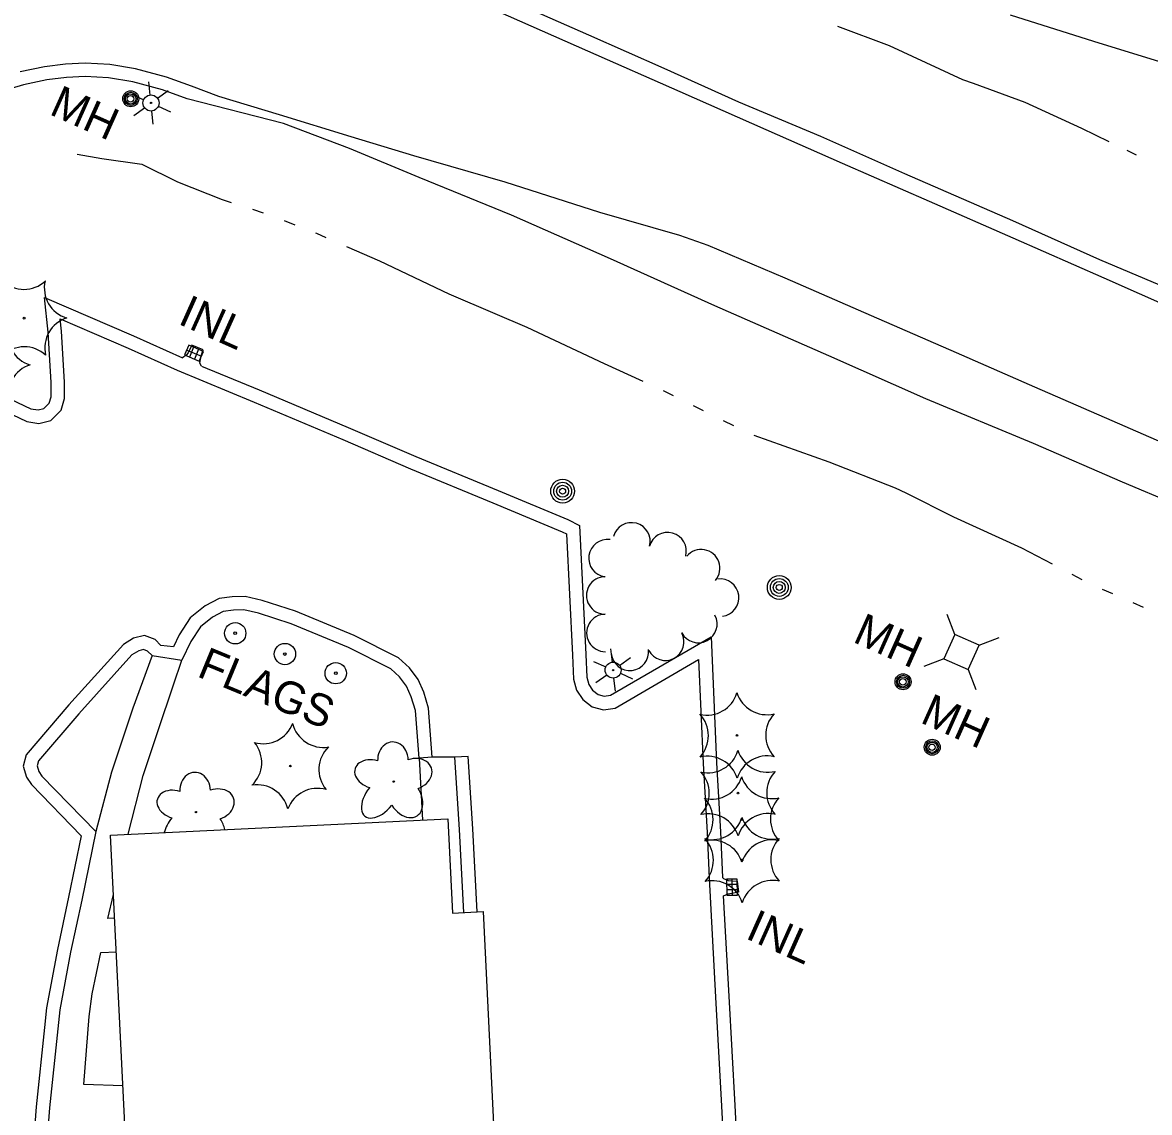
# Model space of a CAD drawing. Extents: x 589250 to 1188077, y 162953 to 363065.
# Drawn here: x 594846.6 to 595057.7, y 184873.6 to 185077.7 of the extents above; entities that cross this region are included whole.
import ezdxf

# ---------------------------------------------------------------- set-up
doc = ezdxf.new("R2010")
doc.units = 0
for name, color, linetype in [('E_BLD', 7, 'Continuous'), ('E_DRN', 7, 'Continuous'), ('E_DRN_Text', 7, 'Continuous'), ('E_DWY', 7, 'Continuous'), ('E_LAND_TreeLine_P', 7, 'Continuous'), ('E_LAND_Vegetation', 7, 'Continuous'), ('E_LTG', 7, 'Continuous'), ('E_MISCPROP', 7, 'Continuous'), ('E_MISCPROP_Text', 7, 'Continuous'), ('E_PATH_Sidewalk', 7, 'Continuous'), ('E_RDWY', 7, 'Continuous'), ('E_RDWY_C_and_G', 7, 'Continuous'), ('E_RDWY_Gravel', 7, 'Continuous'), ('E_UTL_AG_Bold', 7, 'Continuous'), ('E_UTL_MH', 7, 'Continuous'), ('E_UTL_MH_Text', 7, 'Continuous'), ('E_WTR_FlowLine', 7, 'Continuous')]:
    doc.layers.add(name, color=color, linetype=linetype)

msp = doc.modelspace()

# ---------------------------------------------------------------- linework, layer by layer
at = {"layer": 'E_BLD'}
for p, q in [((594863.13, 184925.55), (594926.27, 184928.62)), ((594926.27, 184928.62), (594927.13, 184910.95)), ((594868.32, 184818.92), (594863.13, 184925.55)), ((594927.13, 184910.95), (594932.91, 184911.23)), ((594932.91, 184911.23), (594935.97, 184848.4))]:
    msp.add_line(p, q, dxfattribs=at)
at = {"layer": 'E_DRN'}
for p, q in [((594877.76, 185017.31), (594876.98, 185015.47)), ((594880.52, 185016.14), (594877.76, 185017.31)), ((594876.98, 185015.47), (594879.74, 185014.3)), ((594877.37, 185016.39), (594880.13, 185015.22)), ((594878.68, 185016.92), (594877.9, 185015.08)), ((594879.6, 185016.53), (594878.82, 185014.69)), ((594879.74, 185014.3), (594880.52, 185016.14)), ((594980.5, 184917.34), (594978.5, 184917.29)), ((594978.5, 184917.29), (594978.57, 184914.29)), ((594980.52, 184916.34), (594978.52, 184916.29)), ((594979.5, 184917.32), (594979.57, 184914.32)), ((594980.57, 184914.34), (594980.5, 184917.34)), ((594980.55, 184915.34), (594978.55, 184915.29)), ((594978.57, 184914.29), (594980.57, 184914.34))]:
    msp.add_line(p, q, dxfattribs=at)
at = {"layer": 'E_DWY'}
for p, q in [((594850.77, 185026.24), (594867.42, 185019.05)), ((594851.42, 185019.76), (594850.77, 185026.24)), ((594853.68, 185022.26), (594866.41, 185016.76)), ((594853.91, 185019.95), (594853.68, 185022.26)), ((594851.96, 185010.29), (594851.42, 185019.76)), ((594854.46, 185010.36), (594853.91, 185019.95)), ((594867.42, 185019.05), (594876.61, 185014.91)), ((594878.32, 185017.29), (594877.66, 185015.89)), ((594880.49, 185016.44), (594878.32, 185017.29)), ((594866.41, 185016.76), (594875.58, 185012.63)), ((594877.27, 185015.41), (594876.61, 185014.91)), ((594877.66, 185015.89), (594877.27, 185015.41)), ((594879.84, 185013.96), (594880.08, 185015.33)), ((594880.08, 185015.33), (594880.49, 185016.44)), ((594880.13, 185013.4), (594879.84, 185013.96)), ((594880.13, 185013.4), (594890.96, 185008.92)), ((594875.58, 185012.63), (594890, 185006.61)), ((594851.96, 185007.64), (594851.96, 185010.29)), ((594854.47, 185007.32), (594854.46, 185010.36)), ((594890.96, 185008.92), (594907.59, 185001.91)), ((594843.06, 185007.84), (594848.18, 185005.41)), ((594851.64, 185006.42), (594851.96, 185007.64)), ((594853.88, 185005.11), (594854.47, 185007.32)), ((594890, 185006.61), (594906.61, 184999.61)), ((594842.02, 185005.56), (594847.42, 185003.01)), ((594848.18, 185005.41), (594849.58, 185005.17)), ((594849.58, 185005.17), (594850.64, 185005.44)), ((594850.64, 185005.44), (594851.64, 185006.42)), ((594851.91, 185003.19), (594853.88, 185005.11)), ((594847.42, 185003.01), (594849.69, 185002.62)), ((594849.69, 185002.62), (594851.91, 185003.19)), ((594907.59, 185001.91), (594920.27, 184996.47)), ((594906.61, 184999.61), (594919.3, 184994.16)), ((594920.27, 184996.47), (594935.69, 184990.1)), ((594919.3, 184994.16), (594934.73, 184987.79)), ((594935.69, 184990.1), (594948.74, 184984.63)), ((594934.73, 184987.79), (594947.71, 184982.35)), ((594948.74, 184984.63), (594950.96, 184983.54)), ((594950.96, 184983.54), (594952.13, 184959.36)), ((594947.71, 184982.35), (594948.54, 184981.95)), ((594948.54, 184981.95), (594949.63, 184959.24)), ((594880.84, 184968.49), (594878.05, 184966.24)), ((594883.47, 184969.85), (594880.84, 184968.49)), ((594885.91, 184970.15), (594883.47, 184969.85)), ((594888.32, 184970.25), (594885.91, 184970.15)), ((594891.51, 184969.51), (594888.32, 184970.25)), ((594897.78, 184967.5), (594891.51, 184969.51)), ((594882.21, 184966.39), (594879.93, 184964.54)), ((594884.22, 184967.43), (594882.21, 184966.39)), ((594886.12, 184967.66), (594884.22, 184967.43)), ((594888.09, 184967.74), (594886.12, 184967.66)), ((594890.85, 184967.1), (594888.09, 184967.74)), ((594896.92, 184965.15), (594890.85, 184967.1)), ((594908.74, 184962.94), (594897.78, 184967.5)), ((594878.05, 184966.24), (594875.96, 184963.05)), ((594879.93, 184964.54), (594878.14, 184961.82)), ((594907.7, 184960.67), (594896.92, 184965.15)), ((594867.39, 184962.41), (594865.51, 184961.26)), ((594869.49, 184962.96), (594867.39, 184962.41)), ((594871.44, 184962.16), (594869.49, 184962.96)), ((594872.55, 184961.08), (594871.44, 184962.16)), ((594875.96, 184963.05), (594874.88, 184960.8)), ((594917.04, 184958.77), (594908.74, 184962.94)), ((594956.77, 184951.76), (594975.58, 184962.67)), ((594975.58, 184962.67), (594976.6, 184939.12)), ((594865.51, 184961.26), (594855.28, 184949.94)), ((594868.38, 184960.09), (594867.12, 184959.32)), ((594869.31, 184960.33), (594868.38, 184960.09)), ((594870.04, 184960.03), (594869.31, 184960.33)), ((594870.88, 184959.21), (594870.04, 184960.03)), ((594874.88, 184960.8), (594872.55, 184961.08)), ((594878.14, 184961.82), (594876.47, 184958.35)), ((594915.61, 184956.69), (594907.7, 184960.67)), ((594867.12, 184959.32), (594857.16, 184948.29)), ((594870.88, 184959.21), (594876.47, 184958.35)), ((594919.08, 184956.91), (594917.04, 184958.77)), ((594949.63, 184959.24), (594949.85, 184954.76)), ((594952.13, 184959.36), (594952.34, 184955.13)), ((594957.6, 184949.36), (594973.26, 184958.44)), ((594973.26, 184958.44), (594974.11, 184938.99)), ((594917.22, 184955.23), (594915.61, 184956.69)), ((594920.7, 184954.71), (594919.08, 184956.91)), ((594918.54, 184953.43), (594917.22, 184955.23)), ((594921.79, 184952.35), (594920.7, 184954.71)), ((594949.85, 184954.76), (594950.38, 184952.7)), ((594952.34, 184955.13), (594952.69, 184953.74)), ((594952.69, 184953.74), (594953.41, 184952.68)), ((594919.44, 184951.47), (594918.54, 184953.43)), ((594922.68, 184949.34), (594921.79, 184952.35)), ((594950.38, 184952.7), (594951.56, 184950.95)), ((594953.41, 184952.68), (594954.43, 184951.89)), ((594954.43, 184951.89), (594955.58, 184951.59)), ((594955.58, 184951.59), (594956.77, 184951.76)), ((594855.28, 184949.94), (594847.31, 184940.62)), ((594920.2, 184948.88), (594919.44, 184951.47)), ((594951.56, 184950.95), (594953.31, 184949.6)), ((594953.31, 184949.6), (594955.43, 184949.05)), ((594857.16, 184948.29), (594849.59, 184939.44)), ((594920.89, 184939.94), (594920.2, 184948.88)), ((594923.38, 184940.13), (594922.68, 184949.34)), ((594955.43, 184949.05), (594957.6, 184949.36)), ((594847.31, 184940.62), (594846.77, 184938.49)), ((594849.59, 184939.44), (594849.37, 184938.56)), ((594923.38, 184940.13), (594920.89, 184939.94)), ((594927.58, 184940.13), (594923.38, 184940.13)), ((594930.08, 184940.29), (594927.58, 184940.13)), ((594928.48, 184926.59), (594927.58, 184940.13)), ((594930.98, 184926.73), (594930.08, 184940.29)), ((594974.11, 184938.99), (594974.84, 184926.05)), ((594976.6, 184939.12), (594977.34, 184926.17)), ((594846.77, 184938.49), (594847.4, 184936.43)), ((594849.37, 184938.56), (594849.69, 184937.5)), ((594849.69, 184937.5), (594850.27, 184936.6)), ((594847.4, 184936.43), (594848.31, 184935.03)), ((594848.31, 184935.03), (594857.63, 184925.45)), ((594850.27, 184936.6), (594860.35, 184926.24)), ((594929.27, 184911.06), (594928.48, 184926.59)), ((594931.77, 184911.18), (594930.98, 184926.73)), ((594857.63, 184925.45), (594855.26, 184913.92)), ((594860.35, 184926.24), (594857.71, 184913.41)), ((594974.84, 184926.05), (594975.21, 184917.53)), ((594977.34, 184926.17), (594977.71, 184917.64)), ((594975.21, 184917.53), (594976.41, 184895.24)), ((594977.71, 184917.64), (594977.91, 184917.44)), ((594977.91, 184917.44), (594978.8, 184917.08)), ((594978.8, 184917.08), (594980.5, 184916.93)), ((594980.5, 184916.93), (594980.7, 184914.89)), ((594855.26, 184913.92), (594853.15, 184904.14)), ((594978.74, 184914.53), (594977.83, 184914.14)), ((594977.83, 184914.19), (594978.9, 184895.38)), ((594979.45, 184914.65), (594978.74, 184914.53)), ((594980.7, 184914.89), (594979.45, 184914.65)), ((594857.71, 184913.41), (594855.6, 184903.65)), ((594853.15, 184904.14), (594851.13, 184893.19)), ((594855.6, 184903.65), (594853.61, 184892.82)), ((594976.41, 184895.24), (594977.55, 184874.8)), ((594978.9, 184895.38), (594980.04, 184874.94)), ((594851.13, 184893.19), (594850.73, 184889.56)), ((594853.61, 184892.82), (594853.21, 184889.29)), ((594850.73, 184889.56), (594849.17, 184874.69)), ((594853.21, 184889.29), (594851.66, 184874.47)), ((594849.17, 184874.69), (594848.37, 184863.65)), ((594851.66, 184874.47), (594850.87, 184863.56)), ((594977.55, 184874.8), (594977.92, 184867.99)), ((594980.04, 184874.94), (594980.55, 184865.6))]:
    msp.add_line(p, q, dxfattribs=at)
at = {"layer": 'E_LAND_TreeLine_P'}
for centre, start, end in [((594960.68, 184980.56), 344.8889, 164.8889), ((594967.45, 184978.73), 344.8889, 164.8889), ((594956.19, 184977.41), 82.1144, 262.1144), ((594973.74, 184975.53), 319.7836, 139.7836), ((594955.76, 184970.43), 90.2162, 270.2162), ((594977.28, 184970.02), 277.3753, 97.3753), ((594955.79, 184963.42), 90.2162, 270.2162), ((594973.21, 184965.08), 208.0364, 28.0364), ((594967.02, 184961.78), 208.0364, 28.0364), ((594960.39, 184959.9), 186.6125, 6.6125)]:
    msp.add_arc(centre, 3.51, start, end, dxfattribs=at)
at = {"layer": 'E_LAND_Vegetation'}
for centre, radius in [((594846.92, 185022.37), 0.167), ((594980.45, 184944.23), 0.167), ((594896.79, 184938.5), 0.167), ((594916.15, 184935.58), 0.128), ((594980.63, 184933.44), 0.167), ((594879.11, 184929.88), 0.128), ((594981.34, 184928.5), 0.167), ((594981.4, 184920.92), 0.167)]:
    msp.add_circle(centre, radius, dxfattribs=at)
for centre, radius, start, end in [((594846.88, 185033.65), 5.9, 227.3277, 313.0926), ((594856.6, 185028.03), 5.9, 167.3231, 253.088), ((594856.7, 185016.77), 5.9, 107.3277, 193.0926), ((594849.73, 185019.26), 5.9, 167.3231, 253.088), ((594846.96, 185011.1), 5.9, 47.3277, 133.0926), ((594849.83, 185008), 5.9, 107.3277, 193.0926), ((594974.79, 184953.91), 5.9, 257.3365, 343.1015), ((594986.05, 184954.01), 5.9, 197.3412, 283.1061), ((594969.18, 184944.18), 5.9, 317.3412, 43.1061), ((594991.73, 184944.27), 5.9, 137.3412, 223.1061), ((594891.73, 184948.58), 5.9, 253.7755, 339.5404), ((594902.94, 184947.88), 5.9, 193.7708, 279.5358), ((594885.53, 184939.16), 5.9, 313.7755, 39.5404), ((594908.04, 184937.84), 5.9, 133.7755, 219.5404), ((594974.97, 184943.12), 5.9, 257.3365, 343.1015), ((594986.23, 184943.23), 5.9, 197.3412, 283.1061), ((594974.86, 184934.44), 5.9, 17.3412, 103.1061), ((594986.13, 184934.48), 5.91, 77.381, 163.0571), ((594969.36, 184933.4), 5.9, 317.3412, 43.1061), ((594991.91, 184933.48), 5.9, 137.3412, 223.1061), ((594890.58, 184929.07), 5.91, 13.8153, 99.4914), ((594975.68, 184938.19), 5.9, 257.3365, 343.1015), ((594986.94, 184938.29), 5.9, 197.3412, 283.1061), ((594901.85, 184928.42), 5.9, 73.7755, 159.5404), ((594970.07, 184928.46), 5.9, 317.3412, 43.1061), ((594992.62, 184928.54), 5.9, 137.3412, 223.1061), ((594975.03, 184923.65), 5.9, 17.3412, 103.1061), ((594975.74, 184930.6), 5.9, 257.3365, 343.1015), ((594986.31, 184923.69), 5.91, 77.381, 163.0571), ((594987, 184930.7), 5.9, 197.3412, 283.1061), ((594975.75, 184918.71), 5.9, 17.3412, 103.1061), ((594970.13, 184920.87), 5.9, 317.3412, 43.1061), ((594987.02, 184918.75), 5.91, 77.381, 163.0571), ((594992.68, 184920.96), 5.9, 137.3412, 223.1061), ((594975.8, 184911.13), 5.9, 17.3412, 103.1061), ((594987.08, 184911.17), 5.91, 77.381, 163.0571)]:
    msp.add_arc(centre, radius, start, end, dxfattribs=at)
for centre, major_axis, ratio, start_param, end_param in [((594916.01, 184939.56), (0.13, -3.45), 0.832022, 1.570796, 4.712389), ((594912.38, 184936.96), (3.47, -1.05), 0.716896, 1.570796, 4.712389), ((594919.79, 184936.99), (-3.42, -1.17), 0.782863, 1.570796, 4.712389), ((594878.97, 184933.86), (0.13, -3.45), 0.832022, 1.570796, 4.712389), ((594875.35, 184931.27), (3.47, -1.05), 0.716896, 1.570796, 4.712389), ((594882.75, 184931.29), (-3.42, -1.17), 0.782863, 1.570796, 4.712389), ((594913.72, 184932.81), (2.98, 3.7), 0.560249, 1.570796, 4.712389), ((594918.24, 184932.73), (-2.28, 3.56), 0.691916, 1.570796, 4.712389), ((594876.68, 184927.12), (2.98, 3.7), 0.560249, 1.570796, 2.263938), ((594881.21, 184927.04), (-2.28, 3.56), 0.691916, 4.17935, 4.712389)]:
    msp.add_ellipse(centre, major_axis=major_axis, ratio=ratio, start_param=start_param, end_param=end_param, dxfattribs=at)
at = {"layer": 'E_LTG'}
for p, q in [((594870.54, 185064.14), (594870.28, 185066.63)), ((594867.04, 185064.28), (594869.32, 185063.26)), ((594871.91, 185063.53), (594873.93, 185064.99)), ((594867.45, 185060.3), (594869.48, 185061.77)), ((594872.06, 185062.03), (594874.34, 185061.01)), ((594871.1, 185058.67), (594870.85, 185061.15)), ((594957.1, 184957.96), (594956.84, 184960.45)), ((594953.6, 184958.1), (594955.88, 184957.08)), ((594958.46, 184957.35), (594960.49, 184958.81)), ((594958.62, 184955.86), (594960.9, 184954.83)), ((594954.01, 184954.12), (594956.04, 184955.59)), ((594957.66, 184952.49), (594957.4, 184954.98))]:
    msp.add_line(p, q, dxfattribs=at)
for centre, radius in [((594870.69, 185062.65), 1.5), ((594870.69, 185062.65), 0.125), ((594957.25, 184956.47), 1.5), ((594957.25, 184956.47), 0.125)]:
    msp.add_circle(centre, radius, dxfattribs=at)
at = {"layer": 'E_MISCPROP'}
for centre, radius in [((594947.79, 184989.96), 2.23), ((594947.79, 184989.96), 1.67), ((594947.79, 184989.96), 1.12), ((594947.79, 184989.96), 0.558), ((594988.37, 184971.94), 2.23), ((594988.37, 184971.94), 1.67), ((594988.37, 184971.94), 1.12), ((594988.37, 184971.94), 0.558), ((594886.46, 184963.36), 2), ((594886.46, 184963.36), 0.25), ((594895.77, 184959.47), 2), ((594895.77, 184959.47), 0.25), ((594905.29, 184955.88), 2), ((594905.29, 184955.88), 0.25)]:
    msp.add_circle(centre, radius, dxfattribs=at)
at = {"layer": 'E_PATH_Sidewalk'}
for p, q in [((594870.88, 184959.21), (594867.29, 184949.31)), ((594874.92, 184953.7), (594876.47, 184958.35)), ((594872.02, 184945.17), (594874.92, 184953.7)), ((594867.29, 184949.31), (594863.27, 184937.37)), ((594869.23, 184936.7), (594872.02, 184945.17)), ((594920.89, 184939.94), (594921.53, 184928.39)), ((594863.27, 184937.37), (594860.35, 184926.24)), ((594866.41, 184925.71), (594869.23, 184936.7)), ((594862.62, 184909.96), (594863.67, 184914.44)), ((594863.89, 184909.99), (594862.62, 184909.96)), ((594859.68, 184895.84), (594861.31, 184903.58)), ((594861.31, 184903.58), (594864.2, 184903.73)), ((594859.11, 184891.6), (594859.68, 184895.84)), ((594858.08, 184878.87), (594859.11, 184891.6)), ((594865.42, 184878.6), (594858.08, 184878.87))]:
    msp.add_line(p, q, dxfattribs=at)
at = {"layer": 'E_RDWY'}
for p, q in [((594952.53, 185072.36), (594931.31, 185081.72)), ((595031.64, 185079.16), (595047.2, 185074.24)), ((595047.2, 185074.24), (595062, 185069.68)), ((594969.81, 185064.77), (594952.53, 185072.36)), ((594883.38, 185063.87), (594878.29, 185065.81)), ((594894.77, 185060.43), (594883.38, 185063.87)), ((594985.89, 185057.65), (594969.81, 185064.77)), ((594908.19, 185056.29), (594894.77, 185060.43)), ((595000.22, 185051.32), (594985.89, 185057.65)), ((594919.92, 185052.73), (594908.19, 185056.29)), ((594937.03, 185047.81), (594919.92, 185052.73)), ((595016.49, 185044.18), (595000.22, 185051.32)), ((594954.73, 185042.17), (594937.03, 185047.81)), ((595032.18, 185037.35), (595016.49, 185044.18)), ((594969.71, 185037.84), (594954.73, 185042.17)), ((594975.03, 185035.94), (594969.71, 185037.84)), ((595049.2, 185029.86), (595032.18, 185037.35)), ((594989.44, 185029.87), (594975.03, 185035.94)), ((595005.62, 185022.78), (594989.44, 185029.87)), ((595066.4, 185022.21), (595049.2, 185029.86)), ((595021.57, 185015.87), (595005.62, 185022.78)), ((595036.24, 185009.41), (595021.57, 185015.87)), ((595050.7, 185003.11), (595036.24, 185009.41)), ((595067.8, 184995.72), (595050.7, 185003.11))]:
    msp.add_line(p, q, dxfattribs=at)
at = {"layer": 'E_RDWY_C_and_G'}
for p, q in [((594854.67, 185069.92), (594850.77, 185069.44)), ((594858.38, 185070.11), (594854.67, 185069.92)), ((594862.98, 185069.84), (594858.38, 185070.11)), ((594867.78, 185069.05), (594862.98, 185069.84)), ((594850.77, 185069.44), (594846.17, 185068.46)), ((594873.6, 185067.51), (594867.78, 185069.05)), ((594846.78, 185066.03), (594842.15, 185064.67)), ((594851.18, 185066.97), (594846.78, 185066.03)), ((594854.89, 185067.43), (594851.18, 185066.97)), ((594858.36, 185067.61), (594854.89, 185067.43)), ((594862.7, 185067.35), (594858.36, 185067.61)), ((594867.26, 185066.6), (594862.7, 185067.35)), ((594872.86, 185065.12), (594867.26, 185066.6)), ((594878.29, 185065.81), (594873.6, 185067.51)), ((594877.44, 185063.46), (594872.86, 185065.12))]:
    msp.add_line(p, q, dxfattribs=at)
at = {"layer": 'E_RDWY_Gravel'}
for p, q in [((594952.68, 185075.32), (594935.11, 185083.12)), ((594966.82, 185069.09), (594952.68, 185075.32)), ((594980.77, 185062.83), (594966.82, 185069.09)), ((594895.48, 185058.78), (594877.44, 185063.46)), ((594996.16, 185056.38), (594980.77, 185062.83)), ((594907.85, 185054.11), (594895.48, 185058.78)), ((595011.9, 185049.39), (594996.16, 185056.38)), ((594920.92, 185048.72), (594907.85, 185054.11)), ((594938.19, 185041.65), (594920.92, 185048.72)), ((595032.11, 185040.59), (595011.9, 185049.39)), ((594956.73, 185033.45), (594938.19, 185041.65)), ((595048.4, 185033.3), (595032.11, 185040.59)), ((594976.31, 185024.69), (594956.73, 185033.45)), ((595069.25, 185024.45), (595048.4, 185033.3)), ((594997.64, 185015.28), (594976.31, 185024.69)), ((595015.83, 185007.26), (594997.64, 185015.28)), ((595035.98, 184998.92), (595015.83, 185007.26)), ((595052.68, 184991.66), (595035.98, 184998.92)), ((595075.29, 184982.01), (595052.68, 184991.66))]:
    msp.add_line(p, q, dxfattribs=at)
at = {"layer": 'E_UTL_AG_Bold'}
for p, q in [((595021.24, 184963.15), (595019.82, 184966.89)), ((595021.24, 184963.15), (595019.2, 184958.59)), ((595025.81, 184961.11), (595021.24, 184963.15)), ((595025.81, 184961.11), (595029.55, 184962.54)), ((595023.77, 184956.55), (595025.81, 184961.11)), ((595019.2, 184958.59), (595015.47, 184957.16)), ((595019.2, 184958.59), (595023.77, 184956.55)), ((595023.77, 184956.55), (595025.2, 184952.81))]:
    msp.add_line(p, q, dxfattribs=at)
at = {"layer": 'E_UTL_MH'}
for centre, radius in [((594866.89, 185063.44), 1.5), ((594866.89, 185063.43), 1.22), ((594866.88, 185063.42), 0.968), ((594866.85, 185063.43), 0.605), ((595011.54, 184954.27), 1.5), ((595011.55, 184954.27), 1.22), ((595011.53, 184954.26), 0.968), ((595011.51, 184954.27), 0.605), ((595017.01, 184942.02), 1.5), ((595017.01, 184942.02), 1.22), ((595017, 184942.01), 0.968), ((595016.97, 184942.01), 0.605)]:
    msp.add_circle(centre, radius, dxfattribs=at)
at = {"layer": 'E_WTR_FlowLine'}
for p, q in [((594999.26, 185077.02), (595008.97, 185073.42)), ((595008.97, 185073.42), (595022.7, 185067.07)), ((595022.7, 185067.07), (595024.71, 185066.34)), ((595024.71, 185066.34), (595034.33, 185062.78)), ((595034.33, 185062.78), (595044.96, 185057.91)), ((595044.96, 185057.91), (595050.06, 185055.45)), ((594856.88, 185053.07), (594861.46, 185052.27)), ((595053.49, 185053.79), (595055.2, 185052.96)), ((594861.46, 185052.27), (594869, 185051.18)), ((594869, 185051.18), (594875.63, 185047.89)), ((594875.63, 185047.89), (594884.04, 185044.57)), ((594884.04, 185044.57), (594885.72, 185044.03)), ((594889.72, 185042.74), (594891.72, 185042.09)), ((594895.66, 185040.62), (594897.61, 185039.86)), ((594901.52, 185038.32), (594901.69, 185038.25)), ((594901.69, 185038.25), (594903.45, 185037.48)), ((594907.3, 185035.8), (594913.49, 185033.11)), ((594913.49, 185033.11), (594926.47, 185026.91)), ((594926.47, 185026.91), (594935.07, 185023.25)), ((594935.07, 185023.25), (594941.08, 185020.69)), ((594941.08, 185020.69), (594955.55, 185013.84)), ((594955.55, 185013.84), (594962.78, 185010.57)), ((594966.59, 185008.8), (594968.47, 185007.86)), ((594972.23, 185005.99), (594974.11, 185005.05)), ((594977.88, 185003.2), (594979.77, 185002.27)), ((594983.57, 185000.48), (594997.63, 184995.47)), ((594997.63, 184995.47), (595010.07, 184990.62)), ((595010.07, 184990.62), (595012.04, 184989.64)), ((595012.04, 184989.64), (595020.97, 184985.16)), ((595020.97, 184985.16), (595033.76, 184979.37)), ((595033.76, 184979.37), (595039.46, 184976.36)), ((595043.17, 184974.4), (595045.03, 184973.42)), ((595048.83, 184971.62), (595050.75, 184970.78)), ((595054.6, 184969.09), (595056.53, 184968.25))]:
    msp.add_line(p, q, dxfattribs=at)

# ---------------------------------------------------------------- texts
at = {"layer": 'E_DRN_Text'}
for p in [(594875.54, 185021.39), (594981.82, 184906.32)]:
    msp.add_text('INL', height=6, rotation=335.9142, dxfattribs=at).set_placement(p)
at = {"layer": 'E_MISCPROP_Text'}
msp.add_text('FLAGS', height=6, rotation=337.5608, dxfattribs=at).set_placement((594879.09, 184955.36))
at = {"layer": 'E_UTL_MH_Text'}
for p in [(594851.43, 185060.63), (595001.92, 184961.82), (595014.55, 184946.73)]:
    msp.add_text('MH', height=6, rotation=335.9142, dxfattribs=at).set_placement(p)

doc.saveas('drawing.dxf')
